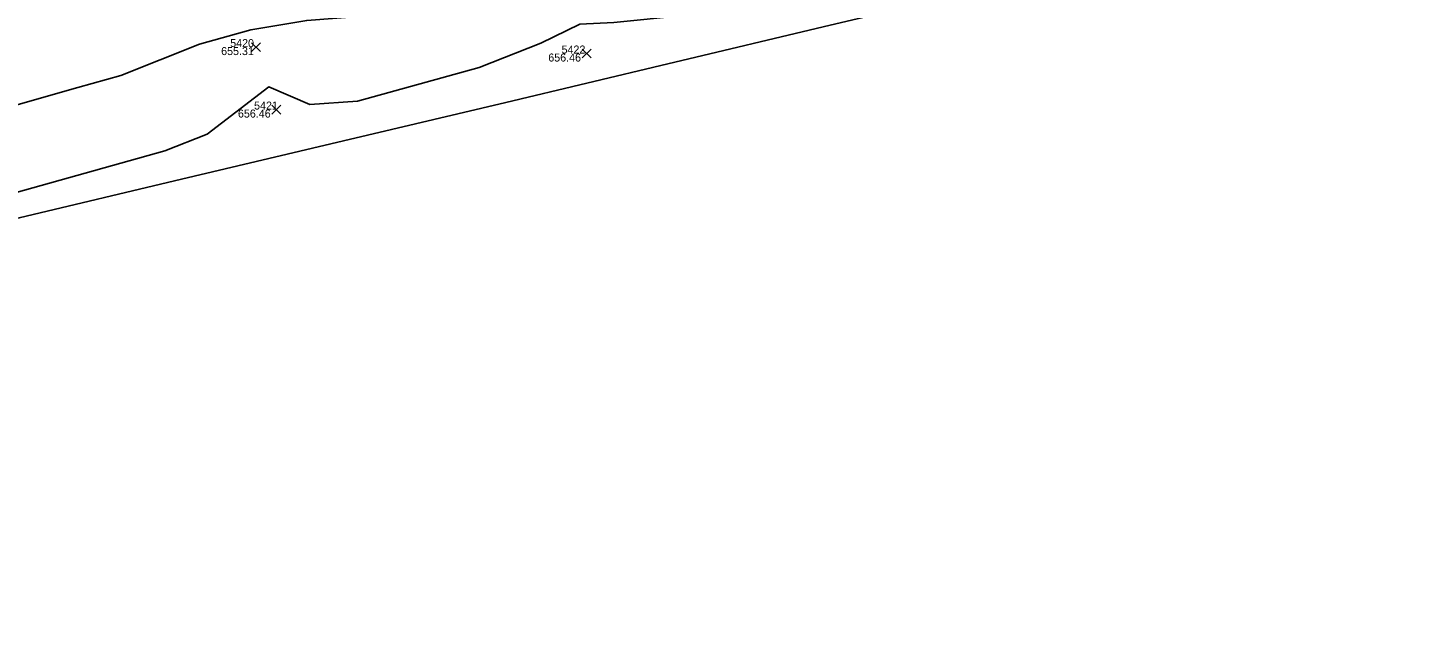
# Model space of a CAD drawing. Extents: x 2129350 to 2137777, y 657588 to 659885.
# Drawn here: x 2131042.4 to 2131248.9, y 657936.9 to 658027 of the extents above; entities that cross this region are included whole.
import ezdxf

# ---------------------------------------------------------------- set-up
doc = ezdxf.new("R2010")
doc.units = 0
for name, color, linetype in [('DT_X_Contour_Major', 7, 'Continuous'), ('DT_X_Contour_Minor', 7, 'Continuous'), ('DT_X_TIN_Hull', 7, 'Continuous'), ('SV_X_Random_Point', 7, 'Continuous'), ('SV_X_Text_Elevation', 7, 'Continuous'), ('SV_X_Text_Name', 7, 'Continuous')]:
    doc.layers.add(name, color=color, linetype=linetype)

msp = doc.modelspace()

# ---------------------------------------------------------------- linework, layer by layer
at = {"layer": 'DT_X_Contour_Major'}
msp.add_lwpolyline([(2131005.61, 658005.44), (2131008.53, 658006.26), (2131025.9, 658011.21), (2131030.49, 658012.76), (2131034.98, 658013.8), (2131049.95, 658018.03), (2131056.38, 658019.84), (2131068.19, 658024.53), (2131075.89, 658026.67), (2131084.25, 658028.11), (2131096.46, 658029.02), (2131102.04, 658030.55)], dxfattribs=at)
at = {"layer": 'DT_X_Contour_Minor'}
msp.add_lwpolyline([(2131038.53, 658001.7), (2131043.18, 658003.02), (2131062.97, 658008.56), (2131069.3, 658011.07), (2131078.57, 658018.16), (2131084.71, 658015.48), (2131091.89, 658016.01), (2131110.13, 658021.04), (2131119.38, 658024.71), (2131125.21, 658027.56), (2131130.32, 658027.8), (2131140.76, 658028.82), (2131157.57, 658033.39), (2131166.63, 658036.37), (2131172.81, 658039.27), (2131178.64, 658039.66), (2131189.22, 658042.14), (2131204.2, 658046.23), (2131214.17, 658049.08), (2131217.95, 658049.78), (2131222.03, 658051.05), (2131227.09, 658050.25), (2131239.21, 658052.66), (2131254.4, 658054.22)], dxfattribs=at)
at = {"layer": 'DT_X_TIN_Hull'}
msp.add_lwpolyline([(2130731.78, 657936.94), (2130795.64, 657946.55), (2130887.46, 657955.05), (2130936.35, 657966.73), (2131016.83, 657992.73), (2131041.15, 657998.5), (2131065.47, 658004.28), (2131089.79, 658010.05), (2131114.12, 658015.82), (2131138.44, 658021.6), (2131162.76, 658027.37), (2131187.08, 658033.14), (2131284.79, 658048.33), (2131309.37, 658050.37), (2131329.76, 658052.52), (2131354.62, 658055.14), (2131379.48, 658057.75), (2131404.34, 658060.37), (2131429.2, 658062.98), (2131454.06, 658065.6), (2131478.92, 658068.21), (2131503.79, 658070.83)], dxfattribs=at)
at = {"layer": 'SV_X_Random_Point'}
for p, q in [((2131075.98, 658023.44), (2131077.31, 658024.77)), ((2131075.98, 658024.77), (2131077.31, 658023.44)), ((2131125.57, 658022.48), (2131126.9, 658023.81)), ((2131125.57, 658023.81), (2131126.9, 658022.48)), ((2131079.02, 658014.07), (2131080.35, 658015.4)), ((2131079.02, 658015.4), (2131080.35, 658014.07))]:
    msp.add_line(p, q, dxfattribs=at)

# ---------------------------------------------------------------- texts
at = {"layer": 'SV_X_Text_Elevation'}
for s, p in [('655.31', (2131071.42, 658022.91)), ('656.46', (2131120.49, 658021.94)), ('656.46', (2131073.94, 658013.54))]:
    msp.add_text(s, height=1.2, dxfattribs=at).set_placement(p)
at = {"layer": 'SV_X_Text_Name'}
for s, p in [('5420', (2131072.78, 658024.11)), ('5422', (2131122.48, 658023.14)), ('5421', (2131076.36, 658014.74))]:
    msp.add_text(s, height=1.2, dxfattribs=at).set_placement(p)

doc.saveas('drawing.dxf')
